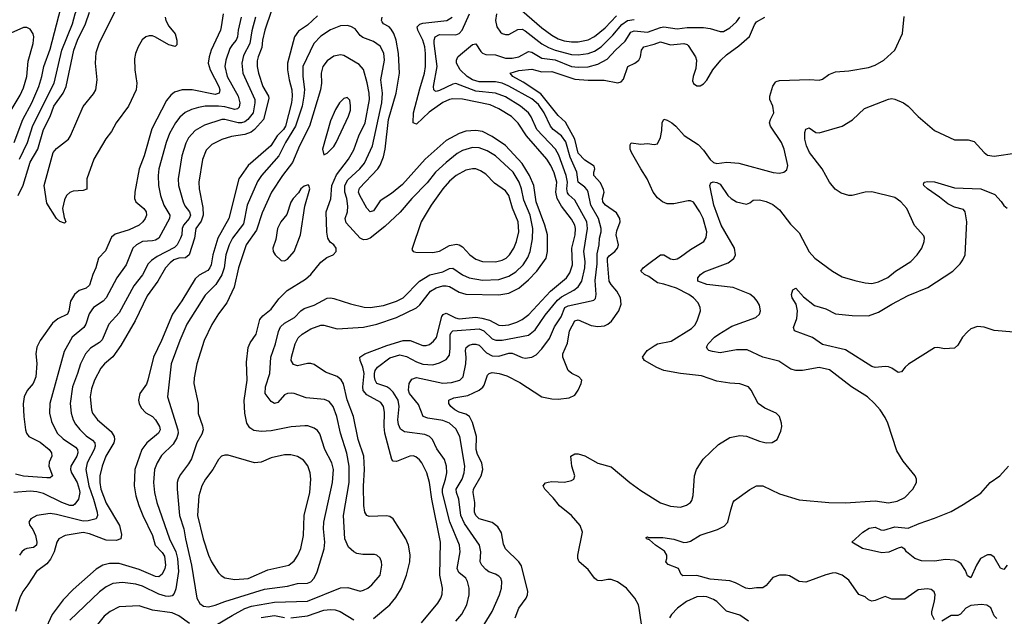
# Model space of a CAD drawing. Header units: inches. Extents: x 1682530 to 1839546, y 640742 to 791647.
# Tile 510 of 656: x 1773526 to 1779492, y 653960 to 657574. Entities that reach past the tile are written whole.
import ezdxf

# ---------------------------------------------------------------- set-up
doc = ezdxf.new("R2010")
doc.units = ezdxf.units.IN
doc.header["$MEASUREMENT"] = 0
doc.layers.add('B7675', color=7, linetype='Continuous')

msp = doc.modelspace()

# ---------------------------------------------------------------- linework, layer by layer
at = {"layer": 'B7675', "color": 5}
for points, elevation in [([(1773525.4, 656730), (1773573.5, 656830), (1773606.8, 656933.2), (1773734.7, 657190), (1773781.7, 657390), (1773846.3, 657550), (1773863.1, 657610), (1773899.9, 657710), (1773944.4, 657884.4), (1773949.8, 657929.8), (1773946, 657966), (1773933.7, 657993.7), (1773910, 658001), (1773863, 657990), (1773770, 657953.3), (1773670, 657921.6), (1773530, 657834.6), (1773510, 657838.5)], 640), ([(1773493.2, 656830), (1773544.5, 656970), (1773600.5, 657070), (1773641.8, 657170), (1773660.6, 657230), (1773671.7, 657290), (1773710, 657394.9), (1773775.4, 657644.6), (1773797.9, 657710), (1773803.1, 657743.1), (1773802, 657770), (1773790, 657795.4), (1773770, 657801.5), (1773730, 657795.5), (1773610, 657746.3), (1773470, 657661.8)], 660), ([(1774407.7, 657590), (1774412.5, 657570), (1774430, 657535.2), (1774469, 657489), (1774478.9, 657450), (1774478.7, 657421.3), (1774468.9, 657411.1), (1774430, 657421.1), (1774350, 657469.2), (1774330, 657475.9), (1774310, 657476.3), (1774290.4, 657470), (1774268.3, 657451.7), (1774243.5, 657410), (1774228.9, 657370), (1774222.7, 657337.3), (1774224.2, 657270), (1774235.6, 657190), (1774232.3, 657150), (1774184.6, 657050), (1774111, 656950), (1774082.6, 656897.4), (1774047.3, 656852.7), (1773976.3, 656730), (1773933.3, 656610), (1773932.2, 656547.8), (1773910, 656540.3), (1773850, 656535.8), (1773830, 656527.6), (1773810.8, 656509.2), (1773797.4, 656482.6), (1773786.5, 656430), (1773795.1, 656375.1), (1773806, 656350), (1773798.5, 656341.5), (1773770, 656351.6), (1773750, 656369.6), (1773690, 656462.9), (1773674.6, 656570), (1773729.7, 656770), (1773750, 656793.2), (1773822.6, 656850), (1773834.9, 656870), (1773910, 657047.8), (1773974.4, 657125.6), (1773987.9, 657150), (1773994.9, 657210), (1773986, 657310), (1773990, 657375.8), (1774008.4, 657430), (1774116.9, 657650)], 580), ([(1774869.1, 657590), (1774850.1, 657510), (1774846.9, 657470), (1774838.3, 657450), (1774815.4, 657424.6), (1774800.3, 657399.7), (1774776.1, 657330), (1774769.6, 657290), (1774784, 657230), (1774849.6, 657110), (1774860.4, 657070), (1774855.3, 657044.7), (1774845.9, 657034.1), (1774830, 657029.5), (1774770, 657045.7), (1774730.2, 657050.2), (1774650.5, 657049.5), (1774610, 657042), (1774567, 657030), (1774528.3, 657011.7), (1774496.5, 656983.5), (1774470.1, 656950), (1774435, 656885), (1774414.2, 656830), (1774370.1, 656670), (1774364.8, 656630), (1774367.5, 656570), (1774379.2, 656510), (1774398.8, 656450), (1774435.5, 656390), (1774434.1, 656370), (1774370, 656249.8), (1774350, 656238), (1774330, 656234.2), (1774270, 656231.4), (1774233.8, 656210), (1774212.1, 656190), (1774170.9, 656090), (1774115, 656010), (1774049.4, 655890), (1774031.2, 655868.8), (1773973.8, 655830), (1773962.7, 655817.3), (1773948.1, 655791.9), (1773927.5, 655730), (1773915.3, 655710), (1773845.2, 655650), (1773795.4, 655564.6), (1773708.8, 655250), (1773707.5, 655190), (1773719.1, 655139.1), (1773752.5, 655070), (1773790, 655035.1), (1773864.7, 654984.7), (1773877, 654970), (1773879.1, 654950), (1773872.3, 654930), (1773836.3, 654870), (1773834.4, 654850), (1773839.6, 654830), (1773874.4, 654770), (1773887.2, 654730), (1773890.1, 654709.9), (1773882.8, 654670), (1773861.3, 654638.7), (1773850, 654631.2), (1773830, 654631.6), (1773781.2, 654650), (1773670, 654702.9), (1773630, 654714.3), (1773590, 654718.6), (1773490, 654709.8)], 640), ([(1774758.9, 657610), (1774747.6, 657530), (1774742.4, 657510), (1774686.9, 657390), (1774674.3, 657350), (1774668.7, 657311.3), (1774680.3, 657270), (1774733, 657170), (1774738.3, 657150), (1774735.2, 657130), (1774710, 657121.5), (1774571.4, 657148.6), (1774510.1, 657149.9), (1774464.8, 657135.2), (1774442.8, 657117.2), (1774415.5, 657084.5), (1774327.5, 656912.5), (1774279.8, 656750), (1774250.8, 656670), (1774223.7, 656530), (1774222.5, 656490), (1774229.3, 656470), (1774279.3, 656430), (1774292.2, 656410), (1774293.7, 656390), (1774286.6, 656370), (1774273, 656350), (1774249.5, 656330), (1774190, 656301.8), (1774104.9, 656275.1), (1774082.3, 656257.7), (1774045.8, 656174.2), (1774002.8, 656130), (1773988.4, 656070), (1773969.4, 656030), (1773950, 655965.1), (1773930, 655947.6), (1773885.9, 655934.1), (1773858.4, 655910), (1773833.8, 655870), (1773823.5, 655810), (1773815, 655790), (1773757.3, 655762.7), (1773724.1, 655735.9), (1773651.1, 655630), (1773631, 655590), (1773624.3, 655550), (1773630.9, 655490.9), (1773623.7, 655410), (1773608.5, 655370), (1773571.8, 655328.2), (1773553.7, 655290), (1773546.8, 655246.8), (1773551.5, 655170), (1773562.2, 655090), (1773568.2, 655070), (1773580.9, 655050), (1773650, 655014.6), (1773705.6, 654970), (1773719.3, 654950), (1773720.2, 654930), (1773705.3, 654894.7), (1773702.5, 654870), (1773724.9, 654810), (1773710, 654799.7), (1773690, 654798.5), (1773550, 654808.1), (1773501.5, 654821.5)], 620), ([(1775052.8, 657630), (1775012.1, 657510), (1774998.3, 657450), (1774993.6, 657406.4), (1774970.6, 657350), (1774965.7, 657325.7), (1774965.8, 657290), (1774972.8, 657250), (1775000.1, 657170), (1775034.8, 657110), (1775036.6, 657096.6), (1775003.3, 656970), (1774950, 656909.9), (1774928.1, 656891.9), (1774890, 656877.9), (1774810, 656865.8), (1774751.5, 656848.5), (1774690, 656817.8), (1774656.1, 656783.9), (1774633.1, 656726.9), (1774611.9, 656590), (1774614.1, 656550), (1774636.3, 656436.3), (1774637.2, 656390), (1774625.7, 656354.3), (1774594.5, 656310), (1774584.6, 656250), (1774552.8, 656150), (1774530, 656132), (1774490, 656128.9), (1774461.1, 656118.9), (1774437.9, 656102.1), (1774409, 656070), (1774364.2, 655990), (1774298.5, 655901.5), (1774225.9, 655750), (1774139.8, 655600.2), (1774090, 655531.7), (1774041, 655490), (1774017.8, 655462.2), (1773979.8, 655390), (1773962.3, 655337.7), (1773954.2, 655290), (1773961.3, 655210), (1773967.1, 655190), (1773997.5, 655150), (1774079.7, 655079.7), (1774099.2, 655050), (1774101.2, 655030), (1774095.7, 655010), (1774049.2, 654930), (1774025.4, 654870), (1774012.8, 654810), (1774012.2, 654770), (1774018.7, 654730), (1774050, 654645.4), (1774130.4, 654510), (1774143.9, 654456.1), (1774139.7, 654430), (1774110, 654419.7), (1774050, 654421.6), (1773950, 654458.9), (1773910, 654466.8), (1773802, 654450), (1773763.6, 654430), (1773751.1, 654410), (1773736.1, 654350), (1773713.3, 654306.7), (1773690, 654278.6), (1773628.7, 654231.3), (1773576.6, 654150), (1773545.5, 654110), (1773527.2, 654072.8), (1773501.6, 653990)], 680), ([(1773517.6, 656510), (1773547.4, 656572.6), (1773589.7, 656710.3), (1773635.6, 656790), (1773671.5, 656910), (1773711.4, 656988.6), (1773732.3, 657050), (1773789.5, 657130), (1773808.7, 657170), (1773855, 657390), (1773877.1, 657450), (1773924.2, 657550), (1773950, 657620.8)], 620), ([(1774955, 657590), (1774933.7, 657506.3), (1774921.7, 657430), (1774883.3, 657356.7), (1774873.3, 657310), (1774878.6, 657250), (1774950.5, 657090), (1774951.4, 657070), (1774940.7, 657010), (1774907.9, 656970), (1774890, 656956.2), (1774870.4, 656949.6), (1774850, 656949.6), (1774770.1, 656969.9), (1774750.6, 656969.4), (1774645.1, 656934.9), (1774590, 656903.7), (1774550, 656859.3), (1774533.7, 656826.3), (1774508.3, 656750), (1774485.9, 656610), (1774489.5, 656570), (1774517.5, 656470), (1774527.1, 656447.1), (1774555.3, 656410), (1774560.9, 656390), (1774552.3, 656370), (1774518.3, 656330), (1774511, 656310), (1774507.9, 656270), (1774500.4, 656250), (1774480.1, 656210), (1774465, 656195), (1774359.9, 656140.1), (1774324.6, 656115.4), (1774305.2, 656094.8), (1774270, 656027.9), (1774217.9, 655962.1), (1774130, 655799.3), (1774066.2, 655730), (1774025.7, 655634.3), (1774010, 655619.5), (1773955.3, 655584.7), (1773924.4, 655550), (1773895.5, 655490), (1773877.5, 655430), (1773846.1, 655350), (1773831.4, 655248.6), (1773837.8, 655190), (1773849.5, 655150), (1773863.6, 655123.6), (1773890, 655091.7), (1773930, 655053.6), (1773967.2, 655027.2), (1773981.2, 655010), (1773982.9, 654990), (1773977.9, 654970), (1773935.4, 654890), (1773927.7, 654850), (1773944.8, 654750), (1773973.9, 654670), (1773995.1, 654590), (1773998.5, 654570), (1773990.4, 654550), (1773941.3, 654538.7), (1773910, 654536.5), (1773750, 654577.6), (1773710, 654582.3), (1773630, 654570.8), (1773594, 654550), (1773581.7, 654530), (1773587.6, 654510), (1773605.7, 654485.7), (1773621.4, 654450), (1773630.7, 654410), (1773628.6, 654391.4), (1773610, 654377.5), (1773570, 654371), (1773555.8, 654364.2), (1773539, 654350), (1773525.1, 654330)], 660), ([(1775330, 657597.1), (1775270, 657541.8), (1775215.7, 657504.3), (1775190.8, 657470), (1775148.7, 657310), (1775149.2, 657270), (1775158.8, 657210), (1775175.5, 657150), (1775176.5, 657110), (1775172.4, 657070), (1775137.6, 656930), (1775124.4, 656910), (1775086, 656870), (1775047.3, 656810), (1774910.8, 656690), (1774853.6, 656610), (1774793, 656370), (1774727.8, 656250), (1774695.6, 656150), (1774687, 656090), (1774679.3, 656070), (1774665.7, 656054.3), (1774613.3, 656026.7), (1774590, 656005), (1774509.7, 655870.3), (1774451.8, 655790), (1774386.2, 655630), (1774337.7, 655530), (1774303.7, 655390), (1774293.7, 655366.3), (1774253.4, 655310), (1774246.8, 655270), (1774250.2, 655250), (1774262.9, 655222.9), (1774290, 655193.5), (1774330, 655169.4), (1774350, 655151.1), (1774374.1, 655110), (1774376.6, 655090), (1774367.1, 655070), (1774295.9, 655010), (1774266.9, 654970), (1774223.4, 654850), (1774220.7, 654750), (1774229.5, 654690), (1774248.5, 654631.5), (1774272.3, 654570), (1774330.1, 654450), (1774346.6, 654390), (1774390, 654347.1), (1774403.5, 654323.5), (1774409.6, 654270), (1774405.9, 654250), (1774390, 654214.2), (1774370, 654199.9), (1774350, 654200.2), (1774250, 654242.8), (1774130, 654279.7), (1774070, 654279.6), (1774030, 654269.2), (1773990, 654244.9), (1773850, 654122.9), (1773790, 654059), (1773723.9, 653970), (1773676.8, 653870)], 720), ([(1775670, 653945.7), (1775769, 654030), (1775805.2, 654074.8), (1775839.9, 654130), (1775871, 654210), (1775889.9, 654290), (1775891.8, 654331.8), (1775881.3, 654390), (1775866, 654430), (1775790, 654551), (1775770, 654564.2), (1775748.9, 654568.9), (1775644.1, 654564.1), (1775629.9, 654569.9), (1775618.4, 654590), (1775611, 654631), (1775608.6, 654748.6), (1775615.6, 654850), (1775611.7, 654930), (1775576.9, 655030), (1775549, 655170), (1775511, 655271), (1775488.7, 655368.7), (1775473.4, 655393.4), (1775450, 655412), (1775379.4, 655439.4), (1775310, 655485), (1775290, 655491.2), (1775270, 655490.6), (1775210, 655477.8), (1775184.7, 655484.7), (1775171.7, 655510), (1775174.1, 655530), (1775196.4, 655610), (1775213.2, 655646.8), (1775238.2, 655670), (1775290, 655701.2), (1775350, 655723.5), (1775370, 655723.6), (1775450, 655701.6), (1775610, 655710.6), (1775689.5, 655729.5), (1775808.6, 655770), (1775930, 655828.3), (1775950, 655847.2), (1776014.7, 655930), (1776049.6, 655950.4), (1776090, 655961.3), (1776110, 655962.8), (1776130, 655957.9), (1776190, 655924.2), (1776230, 655911.5), (1776430, 655908.3), (1776490, 655918.2), (1776550, 655946.9), (1776610, 655997.5), (1776660.2, 656050), (1776716.1, 656130), (1776724.7, 656170), (1776725.3, 656270), (1776708.8, 656330), (1776656.6, 656470), (1776641.2, 656570), (1776616.1, 656630), (1776570, 656702.3), (1776470, 656811.4), (1776390, 656867.1), (1776330, 656896.9), (1776290, 656903.4), (1776230, 656898.2), (1776190, 656885.3), (1776110, 656842), (1775982.5, 656730), (1775845.1, 656574.9), (1775779.6, 656520.4), (1775710, 656477.5), (1775670, 656417.1), (1775650, 656410.8), (1775630, 656431.7), (1775586.4, 656510), (1775579.9, 656530), (1775585.7, 656554.3), (1775695.4, 656670), (1775710, 656693), (1775730, 656742.8), (1775739.8, 656790), (1775760.8, 656970), (1775806.6, 657130), (1775827.3, 657250), (1775821.4, 657370), (1775807.6, 657450), (1775792.5, 657490), (1775776.5, 657516.5), (1775764.1, 657530), (1775730.9, 657550), (1775721.9, 657561.9), (1775717.8, 657570), (1775722.5, 657590)], 720), ([(1775960, 653920), (1776060.2, 654039.8), (1776078.8, 654070), (1776086, 654094), (1776087.4, 654130), (1776072.1, 654210), (1776076.6, 654410), (1776024.2, 654670), (1776009.9, 654769.9), (1775992.5, 654830), (1775962.2, 654890), (1775948.8, 654908.8), (1775926.4, 654926.4), (1775910, 654931.4), (1775890, 654929.1), (1775810, 654898.7), (1775790, 654899.8), (1775781, 654910), (1775738.9, 655070), (1775735.1, 655110), (1775736.5, 655196.5), (1775731.1, 655230), (1775715, 655255), (1775630, 655300.6), (1775608.1, 655328.1), (1775605.3, 655350), (1775612.6, 655430), (1775604.6, 655470), (1775588.4, 655510), (1775587.8, 655530), (1775616.8, 655550), (1775750, 655599.9), (1775850, 655631.2), (1775891.4, 655631.4), (1775970, 655599.8), (1775990, 655600.4), (1776010, 655607.4), (1776033.9, 655626.1), (1776051.1, 655648.9), (1776084.5, 655775.5), (1776091.6, 655788.4), (1776110, 655796.8), (1776167.5, 655767.5), (1776190, 655762.4), (1776290, 655772.1), (1776326.2, 655766.2), (1776373.4, 655753.4), (1776430, 655724.6), (1776450, 655720.8), (1776490, 655724.8), (1776538.2, 655741.8), (1776570, 655757.7), (1776611.4, 655788.6), (1776742.1, 655930), (1776838.9, 656010), (1776859.3, 656040.7), (1776875.2, 656090), (1776872.4, 656190), (1776891.3, 656270), (1776893.8, 656310), (1776890.3, 656330), (1776870, 656366.3), (1776810, 656444.5), (1776783.7, 656490), (1776775.3, 656530), (1776780.4, 656590), (1776765.6, 656645.6), (1776745, 656690), (1776719.7, 656730), (1776598.2, 656870), (1776546.4, 656946.4), (1776506.8, 656986.8), (1776430, 657035.1), (1776377.7, 657057.7), (1776210, 657092.3), (1776150, 657095.2), (1776130, 657091.6), (1776090, 657072.2), (1776006.5, 657013.5), (1775930, 656940.3), (1775910, 656949.3), (1775912.5, 657010), (1775950, 657155.8), (1775979.8, 657250), (1775985.3, 657290), (1775985.5, 657370), (1775981, 657410), (1775968.4, 657450), (1775938.5, 657510), (1775935.3, 657530), (1775950, 657547.3), (1775970, 657553.4), (1776114.7, 657570), (1776147, 657590)], 680), ([(1776169.9, 653930.1), (1776206.2, 653973.8), (1776234.8, 654030), (1776250.8, 654090), (1776249.8, 654130), (1776239.8, 654170), (1776229.8, 654190), (1776186.3, 654226.3), (1776177.4, 654250), (1776194.4, 654350), (1776190.5, 654390), (1776132.4, 654532.4), (1776088.1, 654708.1), (1776087.8, 654732.2), (1776106.8, 654790), (1776113.5, 654830), (1776111.9, 654870), (1776101, 654910), (1776054.3, 654974.3), (1776028.1, 655030), (1776009.9, 655049.9), (1775980.3, 655060.3), (1775857.7, 655077.7), (1775834.5, 655094.5), (1775822.3, 655122.3), (1775818.3, 655150), (1775826.2, 655230), (1775818.8, 655270), (1775790, 655318.5), (1775770, 655338.5), (1775750, 655349.9), (1775690, 655371.1), (1775679.5, 655390), (1775675.9, 655410), (1775675.2, 655430), (1775680.7, 655450), (1775695.1, 655470), (1775770, 655525.7), (1775830, 655544.1), (1775870, 655533.6), (1775930, 655501.3), (1775970, 655488), (1776030, 655482.9), (1776070, 655494.6), (1776110, 655516.6), (1776130, 655541.3), (1776135.2, 655584.8), (1776135.3, 655664.7), (1776141, 655679), (1776151.6, 655688.4), (1776310, 655701), (1776339.5, 655690), (1776390, 655641.6), (1776412, 655632), (1776450, 655633.5), (1776610, 655662.2), (1776650, 655694.8), (1776710, 655783.3), (1776784.5, 655875.5), (1776810, 655896), (1776884.6, 655935.4), (1776910, 655955.8), (1776931.6, 655990), (1776950.6, 656070), (1776953.3, 656110), (1776945.2, 656170), (1776966.4, 656310), (1776963.3, 656350), (1776890, 656481), (1776853.2, 656513.2), (1776845.5, 656525.5), (1776841.8, 656550), (1776845.2, 656590), (1776837.8, 656630), (1776793.1, 656753.1), (1776773.3, 656790), (1776659.9, 656910), (1776625.4, 656985.4), (1776608.5, 657010), (1776561.7, 657050), (1776470, 657106.4), (1776408.7, 657128.7), (1776290, 657142), (1776170, 657188.4), (1776150, 657184.4), (1776070, 657144.4), (1776050, 657139.8), (1776042.7, 657142.7), (1776036.1, 657150), (1776034.4, 657170), (1776056.3, 657290), (1776037.4, 657430), (1776037.4, 657450), (1776043.9, 657470), (1776070, 657484.2), (1776170, 657482.4), (1776190, 657491.5), (1776206.8, 657510), (1776252.1, 657610)], 660), ([(1776341.4, 653910), (1776388.7, 653990), (1776432.6, 654090), (1776446.2, 654130), (1776448.2, 654170), (1776440.7, 654190), (1776430, 654202.4), (1776410, 654215.2), (1776369.9, 654229.9), (1776350, 654243.4), (1776326.3, 654270), (1776316.3, 654290), (1776320.8, 654350), (1776312.5, 654390), (1776221.5, 654521.5), (1776199.3, 654570), (1776187.2, 654670), (1776172.3, 654710), (1776171.5, 654730), (1776207.1, 654790), (1776219.4, 654830), (1776224.3, 654870), (1776192.9, 655050), (1776170, 655095.5), (1776130, 655130.4), (1776090, 655146.7), (1775999.6, 655159.6), (1775970.7, 655170.7), (1775942.9, 655242.9), (1775889.1, 655310), (1775882, 655330), (1775886, 655370), (1775903.4, 655396.6), (1775930, 655405.9), (1776090, 655372.7), (1776143.4, 655376.6), (1776192.8, 655390), (1776213.2, 655410), (1776230.3, 655489.7), (1776232, 655528), (1776226.6, 655570), (1776231, 655589), (1776250, 655602.5), (1776270, 655608.2), (1776290, 655609.5), (1776310, 655602), (1776355.5, 655555.5), (1776390, 655537.5), (1776430, 655536.8), (1776490, 655554.7), (1776510, 655554.4), (1776570, 655527.7), (1776590, 655524.3), (1776630, 655530.2), (1776655.2, 655544.8), (1776690, 655581.2), (1776736.4, 655643.6), (1776767.2, 655712.8), (1776806.6, 655773.4), (1776830.3, 655829.7), (1776850, 655840.6), (1776989, 655871), (1777004.4, 655875.6), (1777014.6, 655885.4), (1777019, 655910), (1777014, 655994), (1777024.6, 656095.4), (1777024.4, 656155.6), (1777036.5, 656210), (1777038.7, 656250), (1777049.4, 656290), (1777049.9, 656310), (1777032.6, 656370), (1776987.3, 656450), (1776970.4, 656530), (1776963.8, 656543.8), (1776950, 656560.5), (1776909.3, 656589.3), (1776903, 656650), (1776862.3, 656742.3), (1776834.8, 656834.8), (1776810, 656870.4), (1776759.6, 656910), (1776741.8, 656930), (1776704.6, 657010), (1776670, 657060.6), (1776630, 657095), (1776490, 657172.2), (1776450, 657189.6), (1776410, 657197.6), (1776310, 657197.9), (1776270, 657210.3), (1776237.6, 657230), (1776195.9, 657270), (1776173.1, 657310), (1776172.2, 657330), (1776181.7, 657350), (1776196.6, 657363.4), (1776270, 657423.6), (1776290, 657428.8), (1776321.2, 657381.2), (1776331.2, 657371.2), (1776350, 657363.8), (1776410, 657361.1), (1776470, 657341.9), (1776510, 657341.7), (1776551.7, 657348.3), (1776610, 657382.5), (1776630, 657376.8), (1776690, 657341.9), (1776770, 657330.3), (1776870, 657291.5), (1776910, 657286.1), (1776971.3, 657288.7), (1777030, 657303.9), (1777085.7, 657334.3), (1777135.7, 657390), (1777195.9, 657444.1), (1777230, 657497.9), (1777250, 657507.2), (1777330, 657498.7), (1777410, 657527.7), (1777430, 657530.8), (1777510, 657518.3), (1777570, 657527), (1777670, 657526.8), (1777710, 657520.5), (1777770, 657503), (1777790, 657503.2), (1777830, 657523.9), (1777870, 657560.9), (1777889.3, 657590)], 640), ([(1776527.7, 653950), (1776550.7, 654010), (1776594.4, 654070), (1776603.2, 654090), (1776604.7, 654110), (1776566.5, 654266.5), (1776550.9, 654290), (1776469.4, 654369.4), (1776457.6, 654397.6), (1776445.6, 654465.6), (1776422.5, 654502.5), (1776389.1, 654529.1), (1776310.9, 654550.9), (1776289.4, 654570), (1776281.8, 654590), (1776284.7, 654650), (1776274.1, 654710), (1776276.4, 654730), (1776322.2, 654810), (1776333.4, 654850), (1776325.9, 654890), (1776300.7, 654940.7), (1776291.7, 654970), (1776294.7, 655050), (1776270, 655134.7), (1776251.5, 655170), (1776230, 655185.2), (1776190, 655196.6), (1776162.9, 655210), (1776139.4, 655230), (1776125.6, 655250), (1776126.6, 655270), (1776157.4, 655282.6), (1776242.3, 655297.7), (1776309.8, 655330), (1776332.6, 655347.4), (1776340.7, 655359.3), (1776360.2, 655419.8), (1776370, 655431.3), (1776390, 655436.1), (1776431.1, 655431.1), (1776477.5, 655417.5), (1776556.4, 655376.4), (1776690.8, 655290), (1776750, 655278), (1776790, 655276.1), (1776856.4, 655283.6), (1776890, 655299.3), (1776911.1, 655330), (1776928.2, 655370), (1776931.8, 655390), (1776915.1, 655410), (1776871.8, 655430), (1776849.7, 655450), (1776818.3, 655530), (1776817.5, 655550), (1776844.9, 655615.1), (1776857.9, 655690), (1776890, 655750.2), (1776910, 655755.9), (1776990, 655720.9), (1777030, 655715.4), (1777070, 655720.6), (1777090, 655730.2), (1777111.4, 655748.6), (1777157.3, 655810), (1777170.6, 655850), (1777167.5, 655890), (1777145.4, 655930), (1777109.3, 655969.3), (1777097.5, 655990), (1777087.8, 656112.2), (1777088.9, 656130), (1777097.3, 656142.7), (1777133.3, 656170), (1777149.4, 656190), (1777154.4, 656210), (1777140.6, 656270), (1777144.8, 656295.2), (1777164.2, 656350), (1777162, 656370), (1777143.3, 656403.3), (1777076.3, 656450), (1777060.6, 656470), (1777058.7, 656490), (1777067.8, 656530), (1777064.6, 656544.6), (1777045.6, 656585.6), (1777005.4, 656630), (1777005, 656650), (1777011.9, 656670), (1777007.5, 656687.5), (1776950, 656722.6), (1776910, 656765.9), (1776890, 656850), (1776832.7, 656952.7), (1776790, 656994.6), (1776684.2, 657124.2), (1776576, 657196), (1776515, 657230), (1776498.9, 657250), (1776550, 657266.9), (1776630, 657275.4), (1776690, 657257.5), (1776750, 657259.8), (1776890, 657213.5), (1776970, 657207.2), (1777067.9, 657207.9), (1777150, 657191.5), (1777170, 657198), (1777185.4, 657214.6), (1777212, 657290), (1777254.5, 657310), (1777278.4, 657330), (1777287.2, 657350), (1777294.3, 657390), (1777307.3, 657410), (1777370, 657425.3), (1777410, 657440.9), (1777470, 657421.9), (1777550, 657430.1), (1777570, 657424.6), (1777577.7, 657417.7), (1777620.8, 657350), (1777627.2, 657330), (1777622.4, 657277.6), (1777606.7, 657230), (1777603.9, 657203.9), (1777610, 657187.3), (1777630, 657174), (1777650, 657173), (1777670, 657185.5), (1777690, 657208), (1777725.4, 657270), (1777775, 657330), (1777810, 657361.4), (1777884.8, 657415.2), (1777947.7, 657472.3), (1777977.8, 657542.2), (1777990, 657560.5), (1778040.5, 657590)], 620), ([(1776415.9, 657610), (1776409.4, 657570), (1776416.5, 657530), (1776438.8, 657498.8), (1776450, 657490.3), (1776470, 657485.2), (1776490, 657485.4), (1776545.4, 657514.6), (1776570, 657516.6), (1776590, 657507.2), (1776690, 657427.5), (1776730, 657404.8), (1776770, 657389.7), (1776870, 657364), (1776910, 657362.1), (1776970.9, 657369.1), (1777010, 657384), (1777050, 657410.6), (1777120.1, 657479.9), (1777175.5, 657544.5), (1777210, 657568.7), (1777250, 657575.3)], 660), ([(1776568.3, 657630), (1776690, 657525.4), (1776750, 657480.8), (1776790, 657458.3), (1776826.4, 657446.4), (1776870, 657440.1), (1776910, 657440.8), (1776970, 657452.9), (1777008.6, 657471.4), (1777042.3, 657497.7), (1777074.7, 657525.3), (1777142.1, 657597.9)], 680), ([(1777300.4, 653870), (1777280.8, 654010), (1777275, 654030), (1777253.1, 654070), (1777202.2, 654130), (1777148.5, 654168.5), (1777110, 654182.2), (1777090, 654183.1), (1777050, 654175), (1777030, 654176), (1777021.4, 654181.4), (1777009.7, 654190), (1776970, 654243.7), (1776917, 654290), (1776908.2, 654310), (1776908.5, 654330), (1776936.3, 654470), (1776922.2, 654510), (1776870.6, 654570), (1776796.4, 654630), (1776758.3, 654678.3), (1776707.8, 654730), (1776698.9, 654750), (1776712.1, 654767.9), (1776727.6, 654772.4), (1776750, 654775.8), (1776826.5, 654773.5), (1776870, 654782), (1776884, 654790), (1776889.3, 654810), (1776872.8, 654870), (1776865.1, 654930), (1776890, 654943.2), (1776910, 654943.5), (1776950, 654932), (1777030, 654887), (1777110, 654866), (1777223.7, 654770), (1777290, 654722), (1777410, 654648.2), (1777470, 654627.2), (1777530, 654621.8), (1777566.4, 654633.6), (1777590, 654648.8), (1777599, 654661), (1777608, 654692), (1777614.2, 654810), (1777627.9, 654850), (1777667.6, 654912.4), (1777760, 655000), (1777830, 655042.3), (1777890, 655055.3), (1777930.3, 655050.3), (1778010, 655020.5), (1778050, 655010.7), (1778086.3, 655013.7), (1778115.3, 655030), (1778138.4, 655081.6), (1778144.5, 655110), (1778142.9, 655130), (1778129.7, 655169.7), (1778109.3, 655190), (1778041.3, 655221.3), (1778000.9, 655250), (1777958, 655330), (1777941.6, 655350), (1777890, 655368.1), (1777830, 655371.8), (1777750, 655383.8), (1777656.8, 655416.8), (1777530, 655430.6), (1777429.8, 655449.8), (1777387.1, 655467.1), (1777312.7, 655510), (1777300.7, 655530), (1777328.6, 655570), (1777370, 655599), (1777390, 655610.1), (1777473.9, 655626.1), (1777596.4, 655703.6), (1777616.2, 655723.8), (1777632, 655750), (1777651.1, 655811.1), (1777649.7, 655830), (1777638.2, 655858.2), (1777609.7, 655890), (1777581, 655910), (1777507, 655947), (1777430, 655971.9), (1777390, 655979.9), (1777337.8, 656017.8), (1777312.2, 656030), (1777290.9, 656050), (1777304.8, 656070), (1777330, 656091.9), (1777410, 656150.2), (1777430, 656150.3), (1777470, 656126.4), (1777490, 656121.8), (1777510, 656126.4), (1777530, 656137.7), (1777590, 656182.6), (1777671.2, 656230), (1777685.5, 656254.5), (1777689, 656290), (1777667.7, 656370), (1777648.4, 656410), (1777609.2, 656469.2), (1777590, 656477.3), (1777576.9, 656476.9), (1777490, 656459.6), (1777450, 656458.3), (1777421.5, 656470), (1777390, 656494.5), (1777365.3, 656530), (1777329, 656610), (1777289.2, 656670), (1777233.5, 656770), (1777225.8, 656790), (1777224.4, 656815.6), (1777232.3, 656827.7), (1777290, 656820.3), (1777330, 656823.7), (1777370, 656819.1), (1777390, 656822.8), (1777410, 656861), (1777417.4, 656902.6), (1777418.3, 656950), (1777430, 656971.7), (1777450, 656966.3), (1777478.3, 656950), (1777501.8, 656930), (1777552.6, 656872.6), (1777637.6, 656817.6), (1777670, 656783.5), (1777710, 656727.2), (1777730, 656709), (1777750, 656703.4), (1777810.6, 656710.6), (1777884.6, 656704.6), (1778091.1, 656648.9), (1778130, 656644.9), (1778157.2, 656650), (1778174.6, 656665.4), (1778181.1, 656690), (1778157.7, 656790), (1778142, 656830), (1778075.8, 656930), (1778069.8, 656950), (1778075.3, 656970), (1778096.5, 657010), (1778090.6, 657050), (1778071.4, 657090), (1778071.9, 657110), (1778090, 657172.4), (1778105.1, 657194.9), (1778110, 657200.3), (1778130, 657205.5), (1778311.7, 657211.7), (1778371.4, 657208.6), (1778390, 657213), (1778430, 657243), (1778470, 657259.1), (1778550, 657264.4), (1778670, 657285.3), (1778710, 657299), (1778762.4, 657330), (1778829.7, 657390), (1778874.7, 657490), (1778886.5, 657593.5)], 580), ([(1774714.7, 653905.3), (1774814.6, 653965.4), (1774890, 654006.9), (1774930, 654021.4), (1775070, 654044.8), (1775270, 654051.4), (1775470, 654132.9), (1775514.4, 654134.4), (1775590, 654112.2), (1775610, 654117.6), (1775635.1, 654130), (1775660.7, 654150), (1775711, 654210), (1775721.1, 654270), (1775718.9, 654290), (1775710, 654311.8), (1775690.8, 654330.8), (1775675.3, 654335.3), (1775605.5, 654334.5), (1775570, 654340.4), (1775550, 654349.7), (1775519.6, 654379.6), (1775496.5, 654430), (1775487.6, 654570), (1775522.5, 654770), (1775523.6, 654870), (1775509.2, 654949.2), (1775470.6, 655069.4), (1775447.9, 655170), (1775425, 655230), (1775400.5, 655260.5), (1775374.1, 655274.1), (1775263, 655283), (1775190, 655308.7), (1775170.7, 655310.7), (1775150, 655308.8), (1775130, 655300.9), (1775090, 655255.6), (1775070, 655248.7), (1775050, 655261.3), (1775014.4, 655310), (1775014.9, 655350), (1775041.5, 655430), (1775047.6, 655530), (1775076.1, 655610), (1775094.3, 655685.7), (1775107, 655713), (1775130, 655735.7), (1775190.8, 655770), (1775230, 655811.2), (1775250, 655825.4), (1775310, 655845.7), (1775390, 655886.4), (1775410, 655889.2), (1775430, 655885), (1775530, 655853.2), (1775612.9, 655832.9), (1775650.9, 655830.9), (1775730, 655842.1), (1775810, 655868.6), (1775850, 655889.6), (1775949.8, 655990), (1776011.5, 656028.5), (1776090, 656047.7), (1776130, 656066.1), (1776150, 656069.5), (1776210, 656027.9), (1776250, 656009.5), (1776330, 655996.3), (1776430, 656000.1), (1776490, 656020.7), (1776532.5, 656047.5), (1776578, 656090), (1776606, 656134), (1776618.8, 656170), (1776633.8, 656246.2), (1776636.3, 656310), (1776619.1, 656390), (1776581.9, 656481.9), (1776567.9, 656550), (1776553, 656590), (1776516, 656650), (1776410, 656749.9), (1776358.9, 656778.9), (1776310, 656797.1), (1776270, 656799), (1776210, 656781.1), (1776176.7, 656763.3), (1776110.1, 656709.9), (1776045.5, 656650), (1775994.8, 656585.2), (1775903, 656490), (1775831.9, 656408.1), (1775738.9, 656321.1), (1775650, 656250.8), (1775630, 656242.5), (1775610, 656241.5), (1775590, 656250.7), (1775503.9, 656343.9), (1775497.9, 656370), (1775512.9, 656410), (1775515.3, 656444.7), (1775509.1, 656490), (1775495.7, 656530), (1775495.7, 656570), (1775515.2, 656604.8), (1775586.5, 656670), (1775614.9, 656705.1), (1775663.2, 656810), (1775720.3, 657070), (1775724.9, 657130), (1775715.2, 657210), (1775736.1, 657330), (1775732.4, 657372.4), (1775710, 657414.6), (1775670, 657441.4), (1775606.1, 657466.1), (1775590, 657479.3), (1775558.4, 657518.4), (1775533.3, 657533.3), (1775510, 657538.6), (1775470, 657536.1), (1775410, 657511.9), (1775350, 657474.7), (1775309.5, 657430), (1775242.3, 657290), (1775241.6, 657230), (1775251.3, 657151.3), (1775248.6, 657110), (1775237.1, 657050), (1775198.4, 656930), (1775136.2, 656830), (1775095.6, 656750), (1774992.1, 656630), (1774966.9, 656593.1), (1774905.2, 656450), (1774881.9, 656338.1), (1774816.3, 656250), (1774796.3, 656210), (1774775.4, 656150), (1774764.6, 656070), (1774751.3, 656028.8), (1774713.9, 655970), (1774650, 655905.8), (1774539.2, 655730), (1774496, 655630), (1774445.1, 655490), (1774421.5, 655290), (1774484.9, 655090), (1774486.4, 655070), (1774479.1, 655040.9), (1774456.5, 655003.5), (1774386.3, 654933.7), (1774358.3, 654890), (1774343.5, 654850), (1774337.8, 654770), (1774343.3, 654710), (1774357, 654650), (1774434.1, 654430), (1774472.4, 654350), (1774482.2, 654310), (1774488.9, 654231.1), (1774472.7, 654127.3), (1774462.5, 654097.5), (1774450, 654083.6), (1774430, 654079.1), (1774410, 654081.1), (1774370, 654093.4), (1774270, 654142.5), (1774230, 654154.5), (1774150, 654165.6), (1774090, 654158.4), (1774050, 654139), (1774010, 654108.1), (1773830, 653936.5)], 740), ([(1773474.3, 657025.7), (1773530, 657116.5), (1773550, 657161.7), (1773569.9, 657230.1), (1773578, 657322), (1773607.4, 657430), (1773611.5, 657470), (1773608.7, 657488.7), (1773590, 657517.6), (1773570, 657526.3), (1773550, 657526), (1773455.1, 657484.9)], 680), ([(1779070, 653938.9), (1779053.7, 653970), (1779053.5, 653990), (1779070, 654050.8), (1779073.8, 654090), (1779067.4, 654107.4), (1779050, 654121.3), (1779025.7, 654125.7), (1778970, 654119.8), (1778890, 654064), (1778810, 654062.9), (1778770, 654080.7), (1778710, 654055.4), (1778690, 654051.5), (1778670, 654060.7), (1778650, 654078.7), (1778610, 654091.5), (1778550, 654178.3), (1778510, 654209.7), (1778470, 654223.1), (1778450, 654222.2), (1778410, 654210.9), (1778290, 654166.9), (1778250, 654171.3), (1778190, 654205.1), (1778169.7, 654209.7), (1778130, 654208.3), (1778090, 654194.3), (1778050, 654145.6), (1778030, 654131.6), (1777990, 654132.8), (1777950, 654126.4), (1777926.6, 654130), (1777863.6, 654163.6), (1777830, 654175.8), (1777710, 654184), (1777630, 654206.9), (1777545.1, 654205.1), (1777533.6, 654213.6), (1777518, 654250), (1777454.7, 654274.7), (1777440.9, 654290), (1777447.6, 654310), (1777448, 654330), (1777433.7, 654353.7), (1777378, 654390), (1777343.3, 654423.3), (1777324, 654430), (1777323.1, 654436.9), (1777330, 654442), (1777336.9, 654436.9), (1777423.3, 654436.7), (1777490, 654427.4), (1777550, 654407.4), (1777570, 654408.7), (1777590, 654414.9), (1777650, 654452.4), (1777754.3, 654485.7), (1777794.1, 654505.9), (1777816.9, 654530), (1777834.7, 654605.3), (1777849.6, 654650.4), (1777858.4, 654661.6), (1777950, 654728), (1777990, 654750.4), (1778030, 654750.3), (1778130, 654702.6), (1778250, 654665.8), (1778430, 654650.2), (1778530, 654647), (1778710, 654659.5), (1778790, 654647.3), (1778843.1, 654656.9), (1778890, 654678.7), (1778938.7, 654730), (1778960.7, 654770), (1778960.5, 654790), (1778951.5, 654810), (1778880.3, 654900.3), (1778841.7, 654961.7), (1778787.3, 655130), (1778770, 655165.2), (1778739.3, 655210), (1778706.6, 655250), (1778663.6, 655290), (1778566.6, 655350), (1778432.3, 655452.3), (1778370, 655468), (1778270, 655448.5), (1778228.5, 655448.5), (1778198, 655458), (1778126.1, 655506.1), (1778029.9, 655529.9), (1777934, 655574), (1777870, 655573.6), (1777770, 655556.5), (1777723.7, 655563.7), (1777702.9, 655570), (1777696.6, 655576.6), (1777688.3, 655590), (1777698.3, 655610), (1777736, 655650), (1777762, 655670), (1777842.1, 655717.9), (1777986.3, 655770), (1778009.8, 655790), (1778015.9, 655810), (1778010, 655844.5), (1777995.5, 655870), (1777978.2, 655890), (1777950, 655910.5), (1777850, 655952.5), (1777689.3, 655970), (1777635.6, 655990), (1777636.2, 656010), (1777652, 656030), (1777673.2, 656046.8), (1777818.9, 656101.1), (1777853.2, 656126.8), (1777864.2, 656150), (1777858.2, 656190), (1777775.9, 656330), (1777731.4, 656450), (1777708.6, 656570), (1777713.6, 656586.4), (1777729, 656591), (1777750, 656588.1), (1777770, 656576.9), (1777816.2, 656510), (1777836.9, 656490), (1777870, 656471.3), (1777930, 656457.3), (1777950, 656464.7), (1777970, 656481), (1778010, 656483.8), (1778050, 656473.4), (1778090, 656454.6), (1778130, 656422.4), (1778196.2, 656336.2), (1778250, 656283.7), (1778310, 656167), (1778343.7, 656130), (1778450.4, 656050), (1778510, 656016.1), (1778586.5, 655993.5), (1778650, 655980.3), (1778690, 655976.9), (1778730, 655986.9), (1778787.4, 656012.6), (1778833.6, 656050), (1778926, 656110), (1778964.7, 656150), (1778992.8, 656190), (1779007.6, 656230), (1779009.5, 656250), (1779003.9, 656263.9), (1778947.5, 656327.5), (1778901.1, 656430), (1778865.1, 656470), (1778830, 656496.8), (1778690, 656531.7), (1778650, 656529.8), (1778570.2, 656509.8), (1778549.8, 656509.8), (1778502.9, 656522.9), (1778466.8, 656546.8), (1778432.2, 656590), (1778388, 656670), (1778312.1, 656770), (1778293.3, 656810), (1778283.1, 656850), (1778283.1, 656890), (1778290, 656910.6), (1778310, 656919.1), (1778350, 656890.4), (1778370, 656888.4), (1778510, 656928.2), (1778572.1, 656967.9), (1778644.7, 657035.3), (1778790, 657093.1), (1778810, 657096.5), (1778830, 657093.4), (1778882, 657070), (1778910, 657050.3), (1778970, 656987.4), (1779070, 656903.6), (1779190, 656846.4), (1779273.8, 656846.2), (1779310, 656837.1), (1779370, 656770.4), (1779390, 656754.4), (1779430, 656747.4), (1779570, 656768.4)], 560), ([(1779550, 655682), (1779430, 655691.1), (1779370, 655711), (1779330, 655716.5), (1779290, 655701.3), (1779270, 655684.2), (1779239.7, 655650), (1779210, 655601.6), (1779190, 655584.5), (1779130, 655580.9), (1779090, 655589), (1779070, 655586.8), (1778912.1, 655487.9), (1778892.1, 655470), (1778870, 655440.5), (1778850, 655436.4), (1778810, 655462.9), (1778790, 655470.5), (1778770, 655473), (1778710, 655467.3), (1778690, 655474.1), (1778530, 655574.2), (1778390, 655605.6), (1778329.8, 655649.8), (1778221.2, 655690), (1778214.5, 655710), (1778235.3, 655764.7), (1778238.5, 655810), (1778231, 655851), (1778207.1, 655890), (1778203.5, 655910), (1778210, 655938), (1778230, 655946.8), (1778274.9, 655894.9), (1778342.4, 655842.4), (1778410, 655823.1), (1778470, 655792.8), (1778570, 655781.3), (1778670, 655780.8), (1778730, 655802.4), (1778810, 655851.1), (1778910, 655902.7), (1779028.3, 655951.7), (1779179.7, 656050), (1779225.2, 656094.8), (1779241.4, 656118.6), (1779254.5, 656150), (1779264.7, 656350), (1779255.8, 656410), (1779244.7, 656424.7), (1779190, 656438.9), (1779150, 656458.5), (1779099.9, 656499.9), (1779027, 656550), (1779004, 656570), (1779003.1, 656576.9), (1779006, 656590), (1779030, 656593.4), (1779070, 656592.4), (1779190, 656554.7), (1779350, 656550.1), (1779434.3, 656514.3), (1779473.8, 656473.8), (1779490, 656448.5), (1779510, 656432.7)], 540), ([(1779510, 654269.3), (1779490, 654242.9), (1779470, 654251.6), (1779430, 654318), (1779410, 654332.1), (1779390, 654331.6), (1779348.3, 654310), (1779324.6, 654270), (1779290, 654192), (1779270, 654205.2), (1779257.7, 654237.7), (1779230, 654277.2), (1779211.5, 654291.5), (1779190, 654299.4), (1779135.9, 654304.1), (1779070, 654293.2), (1778990, 654295.4), (1778950, 654310.8), (1778900.7, 654350), (1778890, 654366), (1778870, 654378), (1778850, 654373.6), (1778792.1, 654347.9), (1778750, 654343.5), (1778633.2, 654370), (1778569.2, 654410), (1778634.5, 654470), (1778673.9, 654493.9), (1778710, 654499.7), (1778744.5, 654484.5), (1778762.6, 654482.6), (1778830, 654501), (1778910, 654493.2), (1778976.9, 654523.1), (1779070, 654553.7), (1779170, 654595.7), (1779243.6, 654636.4), (1779350, 654706.6), (1779406.8, 654770), (1779464.4, 654810), (1779516.8, 654870)], 540), ([(1777941.6, 653930), (1777890, 653966.9), (1777810, 653991.3), (1777749.9, 654049.9), (1777730, 654062), (1777690, 654078.1), (1777670, 654080.6), (1777630, 654077.9), (1777566.5, 654050), (1777511.6, 654010), (1777475.3, 653970), (1777463.5, 653950)], 580), ([(1774555.8, 653915.8), (1774490, 653961.9), (1774450, 653980.5), (1774330, 653998.1), (1774250, 654024.1), (1774130, 654017.5), (1774074, 653990), (1774038.9, 653961.1), (1773966.2, 653870)], 760), ([(1779446.8, 653946.8), (1779430, 653963.7), (1779410, 654011.8), (1779387.1, 654027.1), (1779351.8, 654031.8), (1779290, 654026.2), (1779258.3, 654010), (1779227.8, 653972.2), (1779210, 653964.8), (1779170, 653964), (1779113.4, 653930)], 560), ([(1774990, 653952.4), (1775070, 653965.5), (1775130, 653952.9)], 720), ([(1775170, 653951.5), (1775270, 653962.8), (1775370, 653997.1), (1775410, 654001.5), (1775438.7, 653998.7), (1775468.8, 653988.8), (1775550, 653938.6)], 720)]:
    msp.add_lwpolyline(points, dxfattribs=dict(at, elevation=elevation))
for points, elevation in [([(1775470, 657361.4), (1775430, 657353.1), (1775390, 657325.1), (1775362.7, 657290), (1775352.5, 657250), (1775354.1, 657190), (1775348.4, 657150), (1775282.2, 656930), (1775221.3, 656810), (1775180.1, 656710), (1775117.8, 656630), (1775052.5, 656530), (1774995.5, 656404.5), (1774960.2, 656299.8), (1774899.5, 656210), (1774853.1, 656070), (1774825.9, 655954.1), (1774780.6, 655859.4), (1774730, 655791.3), (1774690, 655727.6), (1774644.5, 655630), (1774600.6, 655490), (1774583.7, 655403.7), (1774581.8, 655370), (1774608, 655250), (1774607.7, 655187.7), (1774633.8, 655113.8), (1774637.1, 655090), (1774630, 655062.4), (1774599.8, 655010), (1774566.8, 654913.2), (1774550, 654883.1), (1774500.9, 654819.1), (1774487.3, 654792.7), (1774480.7, 654770), (1774480.2, 654730), (1774495.1, 654570), (1774521.3, 654490), (1774531.1, 654430), (1774568.3, 654270), (1774599.2, 654070), (1774617.4, 654037.4), (1774640.7, 654020.7), (1774670, 654018), (1774710, 654026.9), (1774769.6, 654050), (1775010, 654124.5), (1775150, 654141.5), (1775210, 654158.4), (1775270, 654160.6), (1775290, 654168.4), (1775309.9, 654190.1), (1775329, 654230), (1775371.2, 654368.8), (1775374.5, 654410), (1775368.1, 654490), (1775369.9, 654530), (1775421.5, 654770), (1775427.4, 654850), (1775418.1, 654890), (1775375.9, 654970), (1775345.9, 655065.9), (1775330, 655086), (1775310, 655099.3), (1775272.9, 655112.9), (1775254.6, 655114.6), (1775171.7, 655108.3), (1775050, 655083.7), (1774990, 655078.9), (1774945, 655085), (1774921, 655101), (1774903.2, 655130), (1774891.1, 655190), (1774887.1, 655267.1), (1774905.3, 655390), (1774900.9, 655499.1), (1774910.8, 655589.2), (1774922.9, 655617.1), (1774958.8, 655670), (1774981.2, 655758.8), (1774999.5, 655780.5), (1775050, 655820.7), (1775096.9, 655883.1), (1775146.5, 655933.5), (1775258.3, 656001.7), (1775290, 656031.5), (1775350, 656106.3), (1775387.1, 656132.9), (1775426, 656150), (1775442.9, 656170), (1775443.6, 656190), (1775429.5, 656210), (1775406.6, 656226.6), (1775392.7, 656250), (1775387.3, 656287.3), (1775383.2, 656410), (1775411, 656489), (1775417.8, 656570), (1775445.5, 656634.5), (1775519.2, 656730), (1775550, 656786.3), (1775580.9, 656870), (1775619.2, 656950), (1775646.2, 657090), (1775644, 657130), (1775632.6, 657192.6), (1775610, 657272.2), (1775582.8, 657302.8), (1775490, 657357.6)], 760), ([(1775510, 657103.7), (1775490, 657097.6), (1775463.6, 657070), (1775440.2, 657030), (1775410, 656962), (1775360.3, 656790), (1775370, 656756), (1775390, 656765.5), (1775430, 656806.7), (1775444, 656830), (1775518.5, 656990), (1775530, 657026.8), (1775531.4, 657051.4), (1775526, 657086)], 780), ([(1776270, 656671.3), (1776230, 656661.9), (1776170.2, 656630), (1776130, 656595), (1776090.1, 656550), (1776018.6, 656450), (1775958.5, 656350), (1775902.8, 656182.8), (1775910.7, 656170.7), (1775926.6, 656166.6), (1776030, 656163.2), (1776070, 656171.1), (1776130, 656205.7), (1776173.6, 656213.6), (1776190, 656210.2), (1776210, 656198.3), (1776254.2, 656150), (1776290, 656122.7), (1776330, 656109.5), (1776410, 656107), (1776450, 656117), (1776473.6, 656130), (1776493.7, 656150), (1776520.8, 656190), (1776536.7, 656230), (1776549.9, 656289.9), (1776545.7, 656350), (1776512.2, 656432.2), (1776490.4, 656510), (1776470, 656538.4), (1776403.5, 656583.5), (1776350, 656637.6), (1776319.2, 656659.2), (1776290, 656669.8)], 760), ([(1775274, 656574), (1775250, 656566.6), (1775230.7, 656550), (1775215.4, 656524.6), (1775184.2, 656490), (1775170, 656469.2), (1775145.2, 656394.8), (1775109, 656350), (1775089.1, 656310), (1775078, 656242), (1775060.5, 656190), (1775062, 656170), (1775074, 656150), (1775110, 656114.4), (1775130, 656113.1), (1775150, 656123.2), (1775188.8, 656170), (1775227.7, 656270), (1775254.7, 656445.3), (1775283.7, 656550), (1775279, 656570)], 780), ([(1775170, 654938), (1775130, 654937.3), (1775050, 654919.4), (1774990, 654893.2), (1774950, 654889), (1774790, 654935.8), (1774770, 654936.3), (1774750, 654929.6), (1774730, 654909.6), (1774697.2, 654850), (1774652.6, 654790), (1774630.1, 654749.9), (1774611.6, 654690), (1774603.5, 654570), (1774638, 654430), (1774670, 654330.4), (1774687.6, 654290), (1774730, 654224.2), (1774746.7, 654206.7), (1774770, 654193.4), (1774830, 654181.9), (1774910, 654189.1), (1775030, 654240.7), (1775156.3, 654270), (1775190, 654296.9), (1775211.3, 654330), (1775229.1, 654370), (1775245.4, 654450), (1775249.9, 654570), (1775283.4, 654710), (1775291.3, 654790), (1775286.6, 654830), (1775271.6, 654871.6), (1775245, 654905), (1775210, 654927.7)], 780)]:
    msp.add_lwpolyline(points, close=True, dxfattribs=dict(at, elevation=elevation))

doc.saveas('drawing.dxf')
